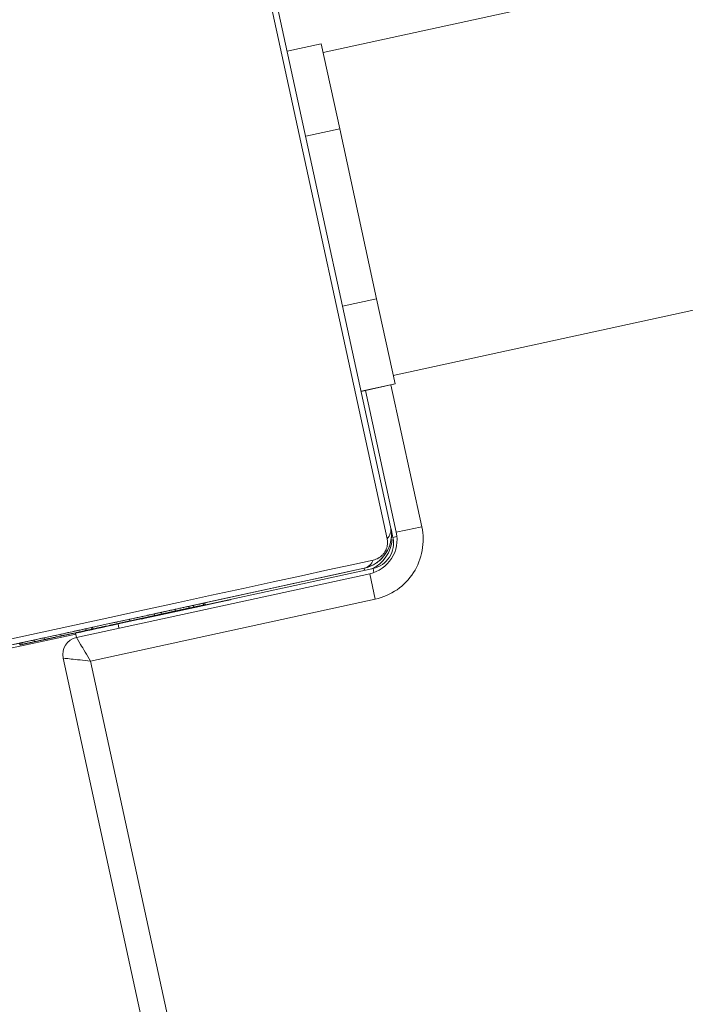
# Model space of a CAD drawing. Header units: inches. Extents: x -433 to 341, y -109 to 237.
# Tile 322 of 335: x 91.6139 to 91.6904, y 19.3958 to 19.509. Entities that reach past the tile are written whole.
import ezdxf

# ---------------------------------------------------------------- set-up
doc = ezdxf.new("R2010")
doc.units = ezdxf.units.IN
doc.header["$MEASUREMENT"] = 0
doc.layers.add('1_projektowane', color=7, linetype='Continuous', lineweight=5)
doc.layers.add('urzadzenie', color=7, linetype='Continuous', lineweight=5)

# ---------------------------------------------------------------- blocks, each defined once
blk = doc.blocks.new('ddddd')
at = {"layer": 'urzadzenie', "color": 7, "linetype": 'Continuous'}
for p, q in [((74.41774992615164, -7.187365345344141), (74.41774992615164, -7.82936534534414)), ((74.45574992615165, -7.82936534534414), (74.45574992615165, -7.187365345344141)), ((74.41673575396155, -7.829365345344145), (74.41673575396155, -7.833365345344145)), ((74.41673575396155, -7.829365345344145), (74.4267329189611, -7.829365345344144)), ((74.4267329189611, -7.829365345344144), (74.4267329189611, -7.833365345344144)), ((74.4267329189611, -7.829365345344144), (74.44673291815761, -7.829365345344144)), ((74.44673291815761, -7.829365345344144), (74.44673291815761, -7.833365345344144)), ((74.44673291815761, -7.829365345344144), (74.45673575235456, -7.829365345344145)), ((74.45673575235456, -7.829365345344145), (74.45673575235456, -7.833365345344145)), ((74.45673575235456, -7.829365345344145), (74.45676409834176, -7.829365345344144)), ((74.45676409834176, -7.829365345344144), (74.45676409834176, -7.833365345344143)), ((74.45676409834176, -7.829865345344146), (74.47344834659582, -7.829865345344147)), ((74.40070316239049, -7.833365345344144), (74.4727031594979, -7.833365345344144)), ((74.47344919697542, -7.832865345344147), (74.45676409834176, -7.832865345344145)), ((74.47395061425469, -7.833365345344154), (74.47295061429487, -7.833365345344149)), ((74.47395061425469, -7.833365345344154), (74.47395061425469, -7.832896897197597)), ((74.47394429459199, -7.834055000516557), (74.39946153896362, -7.834055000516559)), ((74.47695061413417, -7.836365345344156), (74.47695061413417, -7.866365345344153)), ((74.47695061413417, -7.836365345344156), (74.47741782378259, -7.836365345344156)), ((74.47744919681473, -7.871365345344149), (74.47744919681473, -7.836865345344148)), ((74.47744919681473, -7.836865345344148), (74.48044834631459, -7.836865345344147)), ((74.48044834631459, -7.836865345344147), (74.48044834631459, -7.870365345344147)), ((74.47671024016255, -7.837365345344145), (74.4767031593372, -7.837365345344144)), ((74.47671024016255, -7.837365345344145), (74.47671024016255, -7.856095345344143)), ((74.47671024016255, -7.837365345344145), (74.47695061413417, -7.837365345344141)), ((74.47690444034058, -7.856312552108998), (74.47670444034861, -7.856312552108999)), ((74.47690464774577, -7.856095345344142), (74.4767046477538, -7.856095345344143)), ((74.47690665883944, -7.85856259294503), (74.47690484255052, -7.856227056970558)), ((74.47690428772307, -7.857449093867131), (74.47670428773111, -7.857449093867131)), ((74.47690106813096, -7.857979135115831), (74.47670106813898, -7.85797913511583)), ((74.47671024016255, -7.85797913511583), (74.47671024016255, -7.858133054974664)), ((74.4769035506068, -7.858133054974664), (74.47690212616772, -7.858133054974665)), ((74.4767006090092, -7.859592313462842), (74.47670060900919, -7.859605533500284)), ((74.47690060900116, -7.859592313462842), (74.4767006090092, -7.859592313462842)), ((74.47690060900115, -7.859605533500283), (74.47670060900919, -7.859605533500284)), ((74.47690060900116, -7.859592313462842), (74.47690060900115, -7.859605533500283)), ((74.47690465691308, -7.858964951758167), (74.476905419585, -7.859883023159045)), ((74.476905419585, -7.859883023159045), (74.47690467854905, -7.86097978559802)), ((74.47690106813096, -7.861203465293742), (74.476701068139, -7.861203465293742)), ((74.47690219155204, -7.862019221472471), (74.4767021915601, -7.862019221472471)), ((74.47690212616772, -7.861049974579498), (74.4769035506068, -7.861049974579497)), ((74.4769034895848, -7.862019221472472), (74.47690219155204, -7.862019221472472)), ((74.47690489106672, -7.863827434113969), (74.47690649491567, -7.861179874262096)), ((74.47690665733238, -7.861813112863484), (74.47690611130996, -7.861813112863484)), ((74.47690660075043, -7.863058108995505), (74.47690535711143, -7.863058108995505)), ((74.4769066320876, -7.862348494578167), (74.47690578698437, -7.862348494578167)), ((74.47690166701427, -7.864976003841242), (74.47670166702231, -7.864976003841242)), ((74.47690612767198, -7.864901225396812), (74.47690470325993, -7.864901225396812)), ((74.47695061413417, -7.866365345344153), (74.47744919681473, -7.866365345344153)), ((74.47690284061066, -7.869300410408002), (74.4767028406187, -7.869300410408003)), ((74.47670425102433, -7.869300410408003), (74.47670424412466, -7.869487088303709)), ((74.47670424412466, -7.869487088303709), (74.47670428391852, -7.870086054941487)), ((74.47690424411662, -7.869487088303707), (74.47670424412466, -7.869487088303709)), ((74.47690263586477, -7.870086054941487), (74.47670263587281, -7.870086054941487)), ((74.4769035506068, -7.870086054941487), (74.47690263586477, -7.870086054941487)), ((74.48044834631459, -7.870365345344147), (75.12344832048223, -7.870365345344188)), ((74.47744919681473, -7.871365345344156), (74.47695203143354, -7.871365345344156)), ((74.47704756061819, -7.90936534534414), (74.47704756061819, -7.871365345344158)), ((74.47690166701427, -7.873042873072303), (74.47670166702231, -7.873042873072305)), ((74.47690273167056, -7.873002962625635), (74.4769035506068, -7.873002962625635)), ((75.12444917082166, -7.873365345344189), (74.47944919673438, -7.873365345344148)), ((74.47690187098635, -7.875002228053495), (74.47670187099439, -7.875002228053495)), ((74.4769035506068, -7.874726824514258), (74.47690273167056, -7.874726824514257)), ((74.47690478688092, -7.874934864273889), (74.47690478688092, -7.874942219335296)), ((74.47690486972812, -7.874935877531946), (74.47690478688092, -7.874934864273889)), ((74.47690534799, -7.874934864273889), (74.47690478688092, -7.874934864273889)), ((74.47690516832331, -7.874938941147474), (74.47690512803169, -7.874938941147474)), ((74.47690544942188, -7.874935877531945), (74.47690544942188, -7.874941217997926)), ((74.4769017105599, -7.87619306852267), (74.47670171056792, -7.876193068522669)), ((74.47690428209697, -7.876374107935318), (74.47690428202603, -7.876421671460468)), ((74.47690212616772, -7.87764374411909), (74.47670212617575, -7.877643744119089)), ((74.4769047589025, -7.877877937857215), (74.47670475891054, -7.877877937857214)), ((74.47690482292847, -7.877879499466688), (74.4767048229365, -7.877879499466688)), ((74.47671024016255, -7.877643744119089), (74.47671024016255, -7.878823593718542)), ((74.47690212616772, -7.87764374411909), (74.4769035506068, -7.877643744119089)), ((74.47690537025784, -7.877886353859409), (74.4769055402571, -7.877883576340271)), ((74.4769055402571, -7.877883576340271), (74.47690554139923, -7.877846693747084)), ((74.47690554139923, -7.877846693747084), (74.47690554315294, -7.877883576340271)), ((74.47690554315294, -7.877883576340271), (74.47690565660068, -7.877882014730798)), ((74.47690638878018, -7.876879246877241), (74.47690641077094, -7.876788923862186)), ((74.47690499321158, -7.877889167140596), (74.47670499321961, -7.877889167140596))]:
    blk.add_line(p, q, dxfattribs=at)
at = {"layer": 'urzadzenie', "color": 7, "linetype": 'Continuous', "flags": 128}
for points in [[(74.47601326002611, -7.910606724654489), (74.47601232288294, -7.908080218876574), (74.47601145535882, -7.905261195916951), (74.47601066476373, -7.902173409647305), (74.47600995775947, -7.898842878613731), (74.47600934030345, -7.895297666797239), (74.47600881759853, -7.891567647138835), (74.47600839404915, -7.887684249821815), (74.47600807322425, -7.883680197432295), (74.47600785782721, -7.879589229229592), (74.47600774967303, -7.875445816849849), (74.47600774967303, -7.871284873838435), (74.47600785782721, -7.867141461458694), (74.47600807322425, -7.863050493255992), (74.47600839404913, -7.859046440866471), (74.47600881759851, -7.85516304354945), (74.47600934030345, -7.851433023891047), (74.47600995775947, -7.847887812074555), (74.47601066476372, -7.844557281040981), (74.4760114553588, -7.841469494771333), (74.47601232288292, -7.838650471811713), (74.47601326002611, -7.836123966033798)], [(74.4767031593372, -7.837365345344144), (74.47670225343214, -7.839807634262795), (74.47670141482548, -7.842532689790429), (74.47670065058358, -7.845517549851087), (74.47669996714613, -7.848737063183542), (74.47669937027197, -7.852164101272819), (74.47669886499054, -7.855769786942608), (74.47669845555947, -7.859523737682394), (74.47669814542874, -7.863394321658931), (74.47669793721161, -7.867348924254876), (74.47669783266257, -7.871354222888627), (74.47669783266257, -7.87537646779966), (74.47669793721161, -7.879381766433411), (74.47669814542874, -7.883336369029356), (74.47669845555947, -7.887206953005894), (74.47669886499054, -7.890960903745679), (74.47669937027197, -7.89456658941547), (74.47669996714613, -7.897993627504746), (74.47670065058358, -7.901213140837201), (74.47670141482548, -7.90419800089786), (74.47670225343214, -7.906923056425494), (74.4767031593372, -7.909365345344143)], [(74.47697146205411, -7.863385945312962), (74.47697095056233, -7.862416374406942), (74.47697058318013, -7.860830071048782), (74.47697041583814, -7.858868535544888), (74.47697047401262, -7.856830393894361), (74.47697074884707, -7.855025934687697), (74.47697119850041, -7.853729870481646), (74.47697175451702, -7.853139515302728), (74.4769723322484, -7.85334474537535), (74.47697284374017, -7.85431431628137), (74.47697321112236, -7.855900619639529), (74.47697337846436, -7.857862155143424), (74.47697332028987, -7.85990029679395), (74.47697304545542, -7.861704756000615), (74.47697259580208, -7.863000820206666), (74.47697203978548, -7.863591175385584), (74.47697146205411, -7.863385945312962)]]:
    blk.add_lwpolyline(points, dxfattribs=at)
at = {"layer": 'urzadzenie', "color": 7, "linetype": 'Continuous'}
for centre, radius, start, end in [((77.11932613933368, -7.830615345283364), 2.645877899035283, 179.9837589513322, 180.0487231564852), ((74.4734483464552, -7.836865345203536), 0.006999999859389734, 359.999998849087, 89.99999884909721), ((74.47265966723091, -7.834905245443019), 0.001540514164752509, 33.49902691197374, 88.3821930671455), ((74.47271024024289, -7.837365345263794), 0.003999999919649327, 359.9999988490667, 89.99999884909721), ((74.47304756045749, -7.83736534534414), 0.004000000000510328, 86.76957645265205, 90), ((74.47344919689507, -7.836865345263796), 0.003999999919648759, 359.9999988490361, 89.99999884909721), ((74.47395061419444, -7.83636534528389), 0.002999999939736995, 359.9999988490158, 89.99999884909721), ((74.47304756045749, -7.83736534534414), 0.004000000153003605, 12.64022244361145, 74.0134360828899), ((74.47516254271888, -7.837409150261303), 0.001541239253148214, 1.628673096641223, 56.49775488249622), ((78.88674694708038, -7.867615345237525), 4.409796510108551, 179.9837589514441, 180.0487231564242), ((74.47944919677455, -7.87136534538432), 0.001999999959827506, 179.9999988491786, 269.9999988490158)]:
    blk.add_arc(centre, radius, start, end, dxfattribs=at)
for major_axis, ratio, start_param, end_param in [((0.002999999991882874, 0.0009999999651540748), 8.503796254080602e-05, 1.571051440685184, 3.141847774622), ((0.001000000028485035, 0.002999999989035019), 0.0002551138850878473, 1.570881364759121, 3.141677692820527)]:
    blk.add_ellipse((74.4804491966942, -7.870365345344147), major_axis=major_axis, ratio=ratio, start_param=start_param, end_param=end_param, dxfattribs=at)
for points, knots in [([(74.4727031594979, -7.833365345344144), (74.4729728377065, -7.833380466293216), (74.47353734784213, -7.833412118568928), (74.4743446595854, -7.833684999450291), (74.47500811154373, -7.83407447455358), (74.4754911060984, -7.834477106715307), (74.47591618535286, -7.834951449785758), (74.47626335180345, -7.835502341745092), (74.47661999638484, -7.836339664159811), (74.47666911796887, -7.836945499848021), (74.4767031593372, -7.837365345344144)], [0, 0, 0, 0, 0.1431008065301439, 0.299549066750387, 0.4053792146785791, 0.4896584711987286, 0.5746221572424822, 0.6831315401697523, 0.7804094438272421, 1, 1, 1, 1]), ([(74.47601326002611, -7.836123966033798), (74.47599924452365, -7.835915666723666), (74.47597974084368, -7.835625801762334), (74.47579448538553, -7.83517657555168), (74.47561407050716, -7.834884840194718), (74.47538579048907, -7.834628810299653), (74.47512582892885, -7.834413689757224), (74.47476710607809, -7.834207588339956), (74.47435204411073, -7.834076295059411), (74.47408091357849, -7.834062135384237), (74.47394429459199, -7.834055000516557)], [0, 0, 0, 0, 0.2449958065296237, 0.3409310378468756, 0.4376394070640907, 0.5085807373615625, 0.5795476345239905, 0.6755983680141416, 0.8365384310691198, 1, 1, 1, 1]), ([(74.47670444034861, -7.856312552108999), (74.47670441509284, -7.856387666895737), (74.47670436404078, -7.856539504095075), (74.47670430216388, -7.856928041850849), (74.4767042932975, -7.857248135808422), (74.47670428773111, -7.857449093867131)], [0, 0, 0, 0, 0.267072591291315, 0.5398611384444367, 1, 1, 1, 1]), ([(74.4767046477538, -7.856095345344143), (74.47670460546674, -7.856105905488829), (74.47670453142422, -7.85612439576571), (74.47670446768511, -7.856256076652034), (74.47670444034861, -7.856312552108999)], [0, 0, 0, 0, 0.5711187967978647, 1, 1, 1, 1]), ([(74.47690444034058, -7.856312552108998), (74.4769044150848, -7.856387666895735), (74.47690436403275, -7.856539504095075), (74.47690430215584, -7.856928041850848), (74.47690429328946, -7.857248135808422), (74.47690428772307, -7.857449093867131)], [0, 0, 0, 0, 0.2670725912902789, 0.5398611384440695, 0.9999999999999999, 0.9999999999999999, 0.9999999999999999, 0.9999999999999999]), ([(74.47690464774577, -7.856095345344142), (74.4769046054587, -7.856105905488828), (74.47690453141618, -7.856124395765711), (74.47690446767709, -7.856256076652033), (74.47690444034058, -7.856312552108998)], [0, 0, 0, 0, 0.5711187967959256, 1, 1, 1, 1]), ([(74.47690484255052, -7.856227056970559), (74.4769048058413, -7.856184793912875), (74.4769047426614, -7.856112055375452), (74.4769046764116, -7.856100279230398), (74.47690464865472, -7.856095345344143)], [0, 0, 0, 0, 0.5810270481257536, 1, 1, 1, 1]), ([(74.47670428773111, -7.857449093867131), (74.47670428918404, -7.857609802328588), (74.47670429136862, -7.857851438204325), (74.47670432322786, -7.858062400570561), (74.476704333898, -7.858133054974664)], [0, 0, 0, 0, 0.6650852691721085, 0.9999999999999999, 0.9999999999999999, 0.9999999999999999, 0.9999999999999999]), ([(74.47690428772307, -7.857449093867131), (74.47690429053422, -7.857607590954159), (74.47690429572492, -7.85790025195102), (74.47690434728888, -7.858285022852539), (74.4769044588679, -7.858700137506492), (74.47690457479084, -7.858855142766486), (74.47690465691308, -7.858964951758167)], [0, 0, 0, 0, 0.2187593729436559, 0.4039338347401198, 0.5777341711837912, 1, 1, 1, 1]), ([(74.47670106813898, -7.85797913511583), (74.47670099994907, -7.85801034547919), (74.47670086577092, -7.858071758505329), (74.47670071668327, -7.858502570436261), (74.4767006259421, -7.859028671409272), (74.47670061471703, -7.859402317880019), (74.4767006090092, -7.859592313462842)], [0, 0, 0, 0, 0.2836137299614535, 0.5580703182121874, 0.7752830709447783, 1, 1, 1, 1]), ([(74.47690106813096, -7.857979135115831), (74.47690099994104, -7.85801034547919), (74.47690086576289, -7.858071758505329), (74.47690071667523, -7.85850257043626), (74.47690062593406, -7.859028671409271), (74.476900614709, -7.859402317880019), (74.47690060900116, -7.859592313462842)], [0, 0, 0, 0, 0.283613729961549, 0.5580703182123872, 0.7752830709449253, 0.9999999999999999, 0.9999999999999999, 0.9999999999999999, 0.9999999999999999]), ([(74.47690152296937, -7.85959895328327), (74.47690151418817, -7.859357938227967), (74.476901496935, -7.858884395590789), (74.47690137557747, -7.858357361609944), (74.4769012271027, -7.85803704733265), (74.47690112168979, -7.857998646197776), (74.47690106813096, -7.857979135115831)], [0, 0, 0, 0, 0.2847488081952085, 0.5594700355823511, 0.7761728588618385, 1, 1, 1, 1]), ([(74.47690212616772, -7.858133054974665), (74.47690206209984, -7.858156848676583), (74.47690193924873, -7.858202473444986), (74.47690180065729, -7.858585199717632), (74.47690172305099, -7.859074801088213), (74.47690171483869, -7.859419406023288), (74.4769017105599, -7.85959895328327)], [0, 0, 0, 0, 0.2898742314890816, 0.5558380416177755, 0.7685811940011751, 1, 1, 1, 1]), ([(74.47690396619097, -7.859583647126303), (74.47690395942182, -7.859359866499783), (74.4769039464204, -7.858930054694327), (74.47690383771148, -7.858446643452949), (74.47690369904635, -7.858176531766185), (74.47690360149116, -7.858147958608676), (74.4769035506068, -7.858133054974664)], [0, 0, 0, 0, 0.2884542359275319, 0.5540293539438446, 0.7673836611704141, 1, 1, 1, 1]), ([(74.47690744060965, -7.861921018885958), (74.47690743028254, -7.86150593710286), (74.47690741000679, -7.860690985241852), (74.47690721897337, -7.859703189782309), (74.47690695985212, -7.859003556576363), (74.47690676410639, -7.858716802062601), (74.47690665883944, -7.85856259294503)], [0, 0, 0, 0, 0.2647721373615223, 0.5198410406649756, 0.7417830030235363, 1, 1, 1, 1]), ([(74.47670060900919, -7.859605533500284), (74.47670061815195, -7.859843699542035), (74.47670063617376, -7.860313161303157), (74.4767007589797, -7.860832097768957), (74.47670090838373, -7.861146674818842), (74.47670101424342, -7.861184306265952), (74.476701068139, -7.861203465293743)], [0, 0, 0, 0, 0.2822600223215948, 0.5563777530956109, 0.7741417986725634, 1, 1, 1, 1]), ([(74.47690060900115, -7.859605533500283), (74.47690061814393, -7.859843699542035), (74.47690063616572, -7.860313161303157), (74.47690075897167, -7.860832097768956), (74.4769009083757, -7.861146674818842), (74.47690101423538, -7.861184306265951), (74.47690106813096, -7.861203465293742)], [0, 0, 0, 0, 0.2822600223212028, 0.5563777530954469, 0.774141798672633, 1, 1, 1, 1]), ([(74.47690106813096, -7.861203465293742), (74.47690113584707, -7.861172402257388), (74.47690126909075, -7.861111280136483), (74.47690141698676, -7.860682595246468), (74.47690150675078, -7.860159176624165), (74.47690151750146, -7.85978782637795), (74.47690152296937, -7.85959895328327)], [0, 0, 0, 0, 0.2835684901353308, 0.5579720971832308, 0.7751794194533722, 1, 1, 1, 1]), ([(74.4769017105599, -7.859598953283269), (74.47690171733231, -7.859822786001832), (74.47690173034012, -7.860252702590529), (74.47690183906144, -7.860736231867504), (74.47690197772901, -7.861006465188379), (74.47690207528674, -7.861035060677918), (74.47690212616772, -7.861049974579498)], [0, 0, 0, 0, 0.2884802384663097, 0.5540853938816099, 0.7674344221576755, 1, 1, 1, 1]), ([(74.4769035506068, -7.861049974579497), (74.47690361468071, -7.861026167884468), (74.47690373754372, -7.860980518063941), (74.47690387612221, -7.860597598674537), (74.47690395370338, -7.860107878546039), (74.4769039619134, -7.859763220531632), (74.47690396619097, -7.859583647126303)], [0, 0, 0, 0, 0.2898633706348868, 0.5558188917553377, 0.768573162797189, 1, 1, 1, 1]), ([(74.4767021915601, -7.862019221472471), (74.47670215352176, -7.862029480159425), (74.47670207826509, -7.862049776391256), (74.47670197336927, -7.862220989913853), (74.4767018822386, -7.862484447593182), (74.47670177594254, -7.862979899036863), (74.47670168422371, -7.863827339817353), (74.4767016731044, -7.864569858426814), (74.47670166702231, -7.864976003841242)], [0, 0, 0, 0, 0.1038876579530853, 0.2055358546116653, 0.3108537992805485, 0.4242980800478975, 0.6851005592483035, 0.9999999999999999, 0.9999999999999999, 0.9999999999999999, 0.9999999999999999]), ([(74.47670454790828, -7.861203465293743), (74.47670453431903, -7.861225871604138), (74.47670447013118, -7.861331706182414), (74.47670437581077, -7.861577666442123), (74.47670433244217, -7.861887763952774), (74.4767043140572, -7.862019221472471)], [0, 0, 0, 0, 0.1339868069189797, 0.6328769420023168, 1, 1, 1, 1]), ([(74.47690219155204, -7.862019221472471), (74.47690215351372, -7.862029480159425), (74.47690207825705, -7.862049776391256), (74.47690197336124, -7.862220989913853), (74.47690188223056, -7.862484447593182), (74.47690177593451, -7.862979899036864), (74.47690168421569, -7.863827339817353), (74.47690167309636, -7.864569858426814), (74.47690166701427, -7.864976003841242)], [0, 0, 0, 0, 0.1038876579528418, 0.2055358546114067, 0.3108537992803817, 0.4242980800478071, 0.6851005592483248, 0.9999999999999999, 0.9999999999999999, 0.9999999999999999, 0.9999999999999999]), ([(74.47690254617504, -7.863239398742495), (74.47690253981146, -7.863054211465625), (74.47690252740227, -7.862693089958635), (74.47690243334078, -7.862292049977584), (74.47690231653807, -7.862058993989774), (74.47690223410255, -7.862032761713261), (74.47690219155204, -7.862019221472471)], [0, 0, 0, 0, 0.2834946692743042, 0.5528242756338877, 0.7691825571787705, 1, 1, 1, 1]), ([(74.4769034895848, -7.862019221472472), (74.47690343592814, -7.862040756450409), (74.47690333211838, -7.862082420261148), (74.47690321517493, -7.862403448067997), (74.47690314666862, -7.862807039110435), (74.47690313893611, -7.863092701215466), (74.47690313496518, -7.863239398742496)], [0, 0, 0, 0, 0.2899448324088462, 0.5609574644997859, 0.7745362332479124, 0.9999999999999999, 0.9999999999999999, 0.9999999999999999, 0.9999999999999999]), ([(74.47690400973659, -7.865052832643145), (74.47690400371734, -7.864636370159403), (74.47690399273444, -7.863876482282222), (74.47690390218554, -7.863007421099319), (74.47690379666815, -7.862497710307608), (74.47690370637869, -7.862227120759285), (74.4769036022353, -7.862050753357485), (74.47690352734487, -7.862029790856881), (74.4769034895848, -7.862019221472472)], [0, 0, 0, 0, 0.3183245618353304, 0.5808229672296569, 0.6941031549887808, 0.7984599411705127, 0.8983826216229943, 1, 1, 1, 1]), ([(74.47690467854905, -7.86097978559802), (74.47690462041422, -7.86106958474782), (74.47690451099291, -7.861238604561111), (74.47690437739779, -7.86158320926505), (74.47690429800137, -7.86205202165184), (74.47690429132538, -7.862386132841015), (74.47690428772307, -7.862566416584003)], [0, 0, 0, 0, 0.2976084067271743, 0.5601580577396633, 0.7626647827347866, 1, 1, 1, 1]), ([(74.47690649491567, -7.861179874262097), (74.47690651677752, -7.861216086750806), (74.47690655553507, -7.861280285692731), (74.47690660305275, -7.861396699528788), (74.476906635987, -7.861521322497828), (74.47690665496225, -7.861662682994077), (74.47690665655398, -7.861763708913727), (74.47690665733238, -7.861813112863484)], [0, 0, 0, 0, 0.2806993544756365, 0.4976349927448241, 0.6686578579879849, 0.8379662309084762, 1, 1, 1, 1]), ([(74.47690665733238, -7.861813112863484), (74.4769066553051, -7.861915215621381), (74.47690665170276, -7.862096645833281), (74.47690663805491, -7.862271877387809), (74.4769066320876, -7.862348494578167)], [0, 0, 0, 0, 0.5627660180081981, 0.9999999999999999, 0.9999999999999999, 0.9999999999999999, 0.9999999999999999]), ([(74.47690695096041, -7.864339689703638), (74.47690700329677, -7.864321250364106), (74.4769071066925, -7.864284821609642), (74.47690724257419, -7.863972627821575), (74.47690735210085, -7.863474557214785), (74.47690742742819, -7.862768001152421), (74.47690743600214, -7.862217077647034), (74.47690744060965, -7.861921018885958)], [0, 0, 0, 0, 0.1662601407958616, 0.3284634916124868, 0.5014618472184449, 0.7320924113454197, 1, 1, 1, 1]), ([(74.47690428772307, -7.862566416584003), (74.4769042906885, -7.862710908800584), (74.47690429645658, -7.862991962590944), (74.47690434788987, -7.863457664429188), (74.47690442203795, -7.863685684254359), (74.47690446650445, -7.86382242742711)], [0, 0, 0, 0, 0.2975300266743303, 0.5787297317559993, 0.9999999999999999, 0.9999999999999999, 0.9999999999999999, 0.9999999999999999]), ([(74.4769066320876, -7.862348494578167), (74.47690662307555, -7.862468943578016), (74.47690660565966, -7.862701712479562), (74.4769066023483, -7.862942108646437), (74.47690660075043, -7.863058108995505)], [0, 0, 0, 0, 0.5174617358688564, 1, 1, 1, 1]), ([(74.47690660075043, -7.863058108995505), (74.4769066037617, -7.863203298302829), (74.47690660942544, -7.863476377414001), (74.47690665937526, -7.863835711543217), (74.47690673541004, -7.864113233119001), (74.47690683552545, -7.864302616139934), (74.47690691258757, -7.86432736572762), (74.4769069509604, -7.864339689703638)], [0, 0, 0, 0, 0.2184364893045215, 0.4108459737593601, 0.5904305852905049, 0.7960562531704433, 1, 1, 1, 1]), ([(74.4769024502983, -7.865206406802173), (74.47690245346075, -7.86498605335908), (74.47690245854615, -7.864631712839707), (74.47690248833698, -7.864293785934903), (74.4769024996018, -7.864166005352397)], [0, 0, 0, 0, 0.6218691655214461, 1, 1, 1, 1]), ([(74.4769024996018, -7.864166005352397), (74.47690251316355, -7.864011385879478), (74.47690253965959, -7.863709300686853), (74.47690254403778, -7.86339354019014), (74.47690254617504, -7.863239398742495)], [0, 0, 0, 0, 0.5118406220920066, 0.9999999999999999, 0.9999999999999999, 0.9999999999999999, 0.9999999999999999]), ([(74.47690313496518, -7.863239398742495), (74.47690313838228, -7.863430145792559), (74.47690314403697, -7.863745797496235), (74.47690317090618, -7.864046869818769), (74.47690318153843, -7.864166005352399)], [0, 0, 0, 0, 0.6042959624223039, 1, 1, 1, 1]), ([(74.47690318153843, -7.864166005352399), (74.47690319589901, -7.86433315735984), (74.47690322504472, -7.864672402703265), (74.4769032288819, -7.865026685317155), (74.47690323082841, -7.865206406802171)], [0, 0, 0, 0, 0.4927171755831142, 1, 1, 1, 1]), ([(74.47690446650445, -7.86382242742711), (74.47690450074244, -7.863883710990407), (74.47690457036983, -7.864008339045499), (74.47690472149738, -7.864046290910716), (74.47690482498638, -7.863912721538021), (74.47690489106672, -7.863827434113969)], [0, 0, 0, 0, 0.2591023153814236, 0.5269180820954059, 1, 1, 1, 1]), ([(74.47670166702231, -7.864976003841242), (74.47670168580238, -7.865641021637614), (74.47670172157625, -7.866907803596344), (74.47670202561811, -7.868353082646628), (74.47670241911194, -7.869169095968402), (74.47670269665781, -7.869255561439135), (74.4767028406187, -7.869300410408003)], [0, 0, 0, 0, 0.2956183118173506, 0.5631186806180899, 0.7733930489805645, 1, 1, 1, 1]), ([(74.47690166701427, -7.864976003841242), (74.47690168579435, -7.865641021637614), (74.47690172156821, -7.866907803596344), (74.47690202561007, -7.868353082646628), (74.47690241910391, -7.869169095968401), (74.47690269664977, -7.869255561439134), (74.47690284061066, -7.869300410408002)], [0, 0, 0, 0, 0.2956183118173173, 0.5631186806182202, 0.7733930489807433, 1, 1, 1, 1]), ([(74.47690284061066, -7.866383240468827), (74.47690279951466, -7.866374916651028), (74.47690272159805, -7.866359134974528), (74.47690261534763, -7.866218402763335), (74.47690252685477, -7.865985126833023), (74.47690246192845, -7.86563684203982), (74.47690245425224, -7.865352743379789), (74.4769024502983, -7.865206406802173)], [0, 0, 0, 0, 0.2140774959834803, 0.4058836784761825, 0.582752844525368, 0.7850798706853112, 1, 1, 1, 1]), ([(74.47690284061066, -7.869300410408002), (74.4769030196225, -7.86922740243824), (74.47690336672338, -7.86908584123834), (74.47690375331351, -7.867964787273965), (74.47690397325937, -7.866558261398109), (74.47690399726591, -7.865567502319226), (74.47690400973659, -7.865052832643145)], [0, 0, 0, 0, 0.2844199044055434, 0.5514853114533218, 0.7670100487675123, 1, 1, 1, 1]), ([(74.47690323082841, -7.865206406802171), (74.4769032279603, -7.865331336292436), (74.47690322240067, -7.865573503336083), (74.47690317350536, -7.865898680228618), (74.47690309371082, -7.866164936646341), (74.47690297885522, -7.866350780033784), (74.4769028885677, -7.866371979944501), (74.47690284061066, -7.866383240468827)], [0, 0, 0, 0, 0.1839658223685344, 0.356604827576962, 0.5303422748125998, 0.7505370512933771, 1, 1, 1, 1]), ([(74.47690470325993, -7.864901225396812), (74.47690463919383, -7.864925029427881), (74.47690451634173, -7.86497067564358), (74.47690437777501, -7.865353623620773), (74.4769043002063, -7.8658434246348), (74.47690429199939, -7.866188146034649), (74.47690428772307, -7.866367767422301)], [0, 0, 0, 0, 0.2898181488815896, 0.5557504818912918, 0.768518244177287, 1, 1, 1, 1]), ([(74.47690654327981, -7.866367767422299), (74.47690653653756, -7.866141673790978), (74.47690652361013, -7.865708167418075), (74.47690641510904, -7.865219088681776), (74.476906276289, -7.864945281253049), (74.47690617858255, -7.864916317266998), (74.47690612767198, -7.864901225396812)], [0, 0, 0, 0, 0.2898940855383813, 0.5558357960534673, 0.7685654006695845, 1, 1, 1, 1]), ([(74.47690428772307, -7.866367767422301), (74.47690428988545, -7.866494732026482), (74.47690429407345, -7.866740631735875), (74.47690433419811, -7.867154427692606), (74.4769043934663, -7.867376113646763), (74.47690442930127, -7.867510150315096)], [0, 0, 0, 0, 0.2967989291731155, 0.5748276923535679, 1, 1, 1, 1]), ([(74.47690639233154, -7.867533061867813), (74.47690641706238, -7.867451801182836), (74.47690646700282, -7.867287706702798), (74.4769065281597, -7.866892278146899), (74.47690653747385, -7.866569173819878), (74.47690654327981, -7.866367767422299)], [0, 0, 0, 0, 0.2698059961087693, 0.5448351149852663, 1, 1, 1, 1]), ([(74.47690442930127, -7.867510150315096), (74.47690436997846, -7.867833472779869), (74.47690425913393, -7.868437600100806), (74.47690424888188, -7.869154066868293), (74.47690424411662, -7.869487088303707)], [0, 0, 0, 0, 0.5351892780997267, 1, 1, 1, 1]), ([(74.47690658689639, -7.869487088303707), (74.4769065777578, -7.869075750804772), (74.47690656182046, -7.868358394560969), (74.47690644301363, -7.867779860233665), (74.47690639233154, -7.867533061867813)], [0, 0, 0, 0, 0.5734075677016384, 1, 1, 1, 1]), ([(74.47690541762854, -7.867833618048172), (74.47690535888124, -7.867854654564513), (74.47690524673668, -7.867894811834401), (74.47690511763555, -7.868211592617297), (74.47690504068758, -7.868618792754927), (74.47690503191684, -7.868909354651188), (74.47690502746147, -7.869056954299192)], [0, 0, 0, 0, 0.3018607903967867, 0.5762315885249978, 0.7847340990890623, 1, 1, 1, 1]), ([(74.47690580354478, -7.869056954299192), (74.4769057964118, -7.868870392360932), (74.47690578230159, -7.86850134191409), (74.47690567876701, -7.868102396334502), (74.47690555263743, -7.867872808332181), (74.47690546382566, -7.867847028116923), (74.47690541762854, -7.867833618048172)], [0, 0, 0, 0, 0.2726770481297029, 0.5394004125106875, 0.760410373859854, 1, 1, 1, 1]), ([(74.47690424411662, -7.869487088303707), (74.47690426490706, -7.870057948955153), (74.47690430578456, -7.871180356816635), (74.47690461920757, -7.872397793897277), (74.47690500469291, -7.873083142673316), (74.47690527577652, -7.873157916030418), (74.47690541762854, -7.873197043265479)], [0, 0, 0, 0, 0.2737567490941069, 0.5382517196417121, 0.7583773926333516, 1, 1, 1, 1]), ([(74.47690502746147, -7.869056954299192), (74.47690503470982, -7.869243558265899), (74.4769050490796, -7.869613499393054), (74.47690515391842, -7.870011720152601), (74.47690528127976, -7.870240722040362), (74.47690537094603, -7.870266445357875), (74.47690541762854, -7.870279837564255)], [0, 0, 0, 0, 0.2711661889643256, 0.5375851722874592, 0.7592552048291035, 1, 1, 1, 1]), ([(74.47690541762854, -7.870279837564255), (74.47690547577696, -7.870258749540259), (74.47690558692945, -7.870218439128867), (74.47690571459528, -7.869901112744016), (74.4769057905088, -7.869494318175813), (74.47690579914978, -7.869204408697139), (74.47690580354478, -7.869056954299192)], [0, 0, 0, 0, 0.3005698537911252, 0.5745485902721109, 0.7836059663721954, 1, 1, 1, 1]), ([(74.47690541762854, -7.873197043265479), (74.47690559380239, -7.873133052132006), (74.47690593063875, -7.873010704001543), (74.47690631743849, -7.872047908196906), (74.47690654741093, -7.870813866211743), (74.4769065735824, -7.869934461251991), (74.47690658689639, -7.869487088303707)], [0, 0, 0, 0, 0.3003750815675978, 0.5743034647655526, 0.7834386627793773, 1, 1, 1, 1]), ([(74.47670263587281, -7.870086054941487), (74.47670253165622, -7.870105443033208), (74.47670233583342, -7.870141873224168), (74.47670206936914, -7.870482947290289), (74.47670184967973, -7.87106476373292), (74.47670169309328, -7.871951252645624), (74.47670167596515, -7.872668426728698), (74.47670166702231, -7.873042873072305)], [0, 0, 0, 0, 0.2163819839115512, 0.4065813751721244, 0.5802028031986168, 0.7808181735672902, 1, 1, 1, 1]), ([(74.47690263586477, -7.870086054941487), (74.4769025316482, -7.870105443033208), (74.4769023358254, -7.870141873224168), (74.4769020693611, -7.870482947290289), (74.4769018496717, -7.871064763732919), (74.47690169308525, -7.871951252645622), (74.47690167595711, -7.872668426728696), (74.47690166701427, -7.873042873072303)], [0, 0, 0, 0, 0.2163819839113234, 0.4065813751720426, 0.5802028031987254, 0.7808181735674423, 1, 1, 1, 1]), ([(74.47690396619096, -7.871536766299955), (74.47690395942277, -7.871312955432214), (74.47690394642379, -7.870883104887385), (74.47690383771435, -7.870399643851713), (74.47690369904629, -7.870129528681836), (74.4769036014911, -7.870100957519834), (74.4769035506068, -7.870086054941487)], [0, 0, 0, 0, 0.28847855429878, 0.5540511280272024, 0.7673952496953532, 1, 1, 1, 1]), ([(74.4769035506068, -7.873002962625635), (74.4769036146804, -7.872979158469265), (74.47690373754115, -7.872933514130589), (74.47690387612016, -7.872550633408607), (74.47690395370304, -7.872060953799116), (74.47690396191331, -7.871716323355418), (74.47690396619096, -7.871536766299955)], [0, 0, 0, 0, 0.2898755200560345, 0.5558347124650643, 0.7685839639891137, 0.9999999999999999, 0.9999999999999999, 0.9999999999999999, 0.9999999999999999]), ([(74.47670166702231, -7.873042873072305), (74.47670167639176, -7.873467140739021), (74.4767016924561, -7.874194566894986), (74.47670181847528, -7.874764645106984), (74.47670187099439, -7.875002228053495)], [0, 0, 0, 0, 0.583244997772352, 1, 1, 1, 1]), ([(74.47690166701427, -7.873042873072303), (74.47690167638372, -7.87346714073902), (74.47690169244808, -7.874194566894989), (74.47690181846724, -7.874764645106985), (74.47690187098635, -7.875002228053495)], [0, 0, 0, 0, 0.5832449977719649, 1, 1, 1, 1]), ([(74.4769024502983, -7.873857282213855), (74.47690245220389, -7.873764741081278), (74.47690245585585, -7.873587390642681), (74.47690248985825, -7.873348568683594), (74.4769025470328, -7.873155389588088), (74.47690263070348, -7.873024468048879), (74.47690269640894, -7.873010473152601), (74.47690273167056, -7.873002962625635)], [0, 0, 0, 0, 0.187455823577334, 0.3592496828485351, 0.529878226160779, 0.7477035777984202, 1, 1, 1, 1]), ([(74.47690273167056, -7.874726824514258), (74.47690270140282, -7.874721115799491), (74.4769026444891, -7.874710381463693), (74.47690256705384, -7.874609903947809), (74.47690250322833, -7.874438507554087), (74.47690245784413, -7.874177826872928), (74.47690245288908, -7.87396733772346), (74.4769024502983, -7.873857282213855)], [0, 0, 0, 0, 0.215160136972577, 0.4045746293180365, 0.5780430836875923, 0.7793773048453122, 1, 1, 1, 1]), ([(74.47690587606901, -7.874394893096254), (74.47690586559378, -7.874488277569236), (74.47690585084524, -7.874619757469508), (74.47690581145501, -7.874750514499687), (74.47690578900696, -7.874791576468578), (74.47690577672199, -7.874814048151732)], [0, 0, 0, 0, 0.5260233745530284, 0.7406102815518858, 1, 1, 1, 1]), ([(74.47690598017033, -7.873804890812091), (74.47690595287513, -7.873918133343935), (74.47690590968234, -7.874097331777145), (74.47690588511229, -7.874314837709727), (74.47690587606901, -7.874394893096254)], [0, 0, 0, 0, 0.6319392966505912, 1, 1, 1, 1]), ([(74.4769062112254, -7.873544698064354), (74.47690616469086, -7.873549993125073), (74.47690608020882, -7.873559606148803), (74.47690601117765, -7.873728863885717), (74.47690598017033, -7.873804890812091)], [0, 0, 0, 0, 0.5508215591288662, 1, 1, 1, 1]), ([(74.47690646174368, -7.873890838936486), (74.47690641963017, -7.873781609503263), (74.47690634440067, -7.873586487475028), (74.47690625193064, -7.873557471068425), (74.4769062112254, -7.873544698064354)], [0, 0, 0, 0, 0.559800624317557, 1, 1, 1, 1]), ([(74.47690659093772, -7.875073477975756), (74.47690658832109, -7.874916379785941), (74.47690658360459, -7.874633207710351), (74.47690654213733, -7.874215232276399), (74.47690649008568, -7.874005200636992), (74.47690646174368, -7.873890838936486)], [0, 0, 0, 0, 0.3620792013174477, 0.6526537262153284, 1, 1, 1, 1]), ([(74.47670187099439, -7.875002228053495), (74.47670184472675, -7.875084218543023), (74.47670179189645, -7.875249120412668), (74.47670172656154, -7.8756531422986), (74.47670171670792, -7.875985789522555), (74.47670171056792, -7.876193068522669)], [0, 0, 0, 0, 0.2715057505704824, 0.5460609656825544, 1, 1, 1, 1]), ([(74.47690187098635, -7.875002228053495), (74.47690184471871, -7.875084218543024), (74.47690179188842, -7.875249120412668), (74.47690172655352, -7.8756531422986), (74.47690171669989, -7.875985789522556), (74.4769017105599, -7.876193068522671)], [0, 0, 0, 0, 0.2715057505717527, 0.5460609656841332, 1, 1, 1, 1]), ([(74.47690396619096, -7.876177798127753), (74.47690395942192, -7.875953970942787), (74.47690394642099, -7.875524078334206), (74.47690383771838, -7.875040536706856), (74.47690369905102, -7.874770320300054), (74.47690360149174, -7.874741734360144), (74.4769035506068, -7.874726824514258)], [0, 0, 0, 0, 0.2884801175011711, 0.5540679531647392, 0.7674108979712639, 0.9999999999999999, 0.9999999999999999, 0.9999999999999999, 0.9999999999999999]), ([(74.47690441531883, -7.875330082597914), (74.4769043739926, -7.875494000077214), (74.4769042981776, -7.875794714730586), (74.47690428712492, -7.876192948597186), (74.47690428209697, -7.876374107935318)], [0, 0, 0, 0, 0.5450930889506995, 1, 1, 1, 1]), ([(74.47690475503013, -7.874943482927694), (74.47690468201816, -7.87496156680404), (74.47690455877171, -7.874992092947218), (74.47690445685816, -7.875232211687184), (74.47690441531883, -7.875330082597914)], [0, 0, 0, 0, 0.5924061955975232, 0.9999999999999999, 0.9999999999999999, 0.9999999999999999, 0.9999999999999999]), ([(74.47690478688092, -7.874942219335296), (74.47690478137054, -7.874942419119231), (74.47690477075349, -7.874942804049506), (74.47690476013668, -7.874943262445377), (74.47690475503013, -7.874943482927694)], [0, 0, 0, 0, 0.519013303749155, 0.9999999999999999, 0.9999999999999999, 0.9999999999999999, 0.9999999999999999]), ([(74.47690512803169, -7.874938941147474), (74.47690506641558, -7.874938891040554), (74.4769049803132, -7.874938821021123), (74.47690489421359, -7.874936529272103), (74.47690486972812, -7.874935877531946)], [0, 0, 0, 0, 0.7156145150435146, 0.9999999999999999, 0.9999999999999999, 0.9999999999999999, 0.9999999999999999]), ([(74.47690534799, -7.874934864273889), (74.47690530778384, -7.874934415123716), (74.47690524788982, -7.874933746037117), (74.47690518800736, -7.874937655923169), (74.47690516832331, -7.874938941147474)], [0, 0, 0, 0, 0.6712885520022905, 1, 1, 1, 1]), ([(74.47690544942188, -7.874941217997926), (74.47690543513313, -7.874938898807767), (74.47690540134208, -7.874933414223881), (74.4769053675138, -7.874934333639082), (74.47690534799, -7.874934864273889)], [0, 0, 0, 0, 0.4228561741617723, 1, 1, 1, 1]), ([(74.47690577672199, -7.874814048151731), (74.4769057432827, -7.874847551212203), (74.47690567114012, -7.874919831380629), (74.47690556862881, -7.874933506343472), (74.47690549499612, -7.874938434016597), (74.47690545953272, -7.874936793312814), (74.47690545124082, -7.874936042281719), (74.47690544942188, -7.874935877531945)], [0, 0, 0, 0, 0.3143887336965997, 0.6782685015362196, 0.9247394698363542, 0.9834904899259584, 1, 1, 1, 1]), ([(74.47690655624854, -7.875914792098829), (74.47690656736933, -7.875752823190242), (74.47690658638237, -7.875475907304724), (74.47690658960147, -7.87519152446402), (74.47690659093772, -7.875073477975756)], [0, 0, 0, 0, 0.5849029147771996, 1, 1, 1, 1]), ([(74.47670171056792, -7.876193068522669), (74.47670171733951, -7.87641687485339), (74.47670173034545, -7.876846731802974), (74.47670183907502, -7.877330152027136), (74.4767019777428, -7.87760026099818), (74.47670207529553, -7.877628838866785), (74.47670212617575, -7.877643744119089)], [0, 0, 0, 0, 0.2884731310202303, 0.5540601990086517, 0.7674128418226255, 1, 1, 1, 1]), ([(74.4769017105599, -7.87619306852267), (74.47690171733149, -7.87641687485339), (74.47690173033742, -7.876846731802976), (74.476901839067, -7.877330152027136), (74.47690197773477, -7.877600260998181), (74.47690207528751, -7.877628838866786), (74.47690212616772, -7.87764374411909)], [0, 0, 0, 0, 0.2884731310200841, 0.5540601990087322, 0.7674128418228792, 1, 1, 1, 1]), ([(74.4769035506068, -7.877643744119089), (74.47690361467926, -7.877619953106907), (74.4769037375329, -7.877574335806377), (74.47690387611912, -7.877191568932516), (74.47690395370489, -7.876701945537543), (74.47690396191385, -7.876357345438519), (74.47690396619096, -7.876177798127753)], [0, 0, 0, 0, 0.289891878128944, 0.5558437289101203, 0.7685808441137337, 0.9999999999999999, 0.9999999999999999, 0.9999999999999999, 0.9999999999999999]), ([(74.47690428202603, -7.876421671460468), (74.47690428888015, -7.876653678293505), (74.47690430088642, -7.877060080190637), (74.47690437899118, -7.877356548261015), (74.47690441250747, -7.877483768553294)], [0, 0, 0, 0, 0.5708802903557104, 0.9999999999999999, 0.9999999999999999, 0.9999999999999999, 0.9999999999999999]), ([(74.47690641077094, -7.876788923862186), (74.47690644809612, -7.876634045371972), (74.4769065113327, -7.876371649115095), (74.47690654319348, -7.876047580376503), (74.47690655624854, -7.875914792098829)], [0, 0, 0, 0, 0.5902465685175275, 1, 1, 1, 1]), ([(74.47670450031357, -7.877643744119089), (74.47670452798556, -7.87770173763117), (74.47670460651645, -7.877866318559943), (74.4767046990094, -7.877873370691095), (74.47670475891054, -7.877877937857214)], [0, 0, 0, 0, 0.3523707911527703, 1, 1, 1, 1]), ([(74.47670475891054, -7.877877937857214), (74.47670477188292, -7.87787820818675), (74.47670479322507, -7.87787865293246), (74.47670481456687, -7.877879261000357), (74.4767048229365, -7.877879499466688)], [0, 0, 0, 0, 0.6078294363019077, 1, 1, 1, 1]), ([(74.47690441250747, -7.877483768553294), (74.47690446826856, -7.877608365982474), (74.47690457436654, -7.877845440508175), (74.47690469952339, -7.877867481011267), (74.4769047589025, -7.877877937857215)], [0, 0, 0, 0, 0.5255622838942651, 1, 1, 1, 1]), ([(74.4769047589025, -7.877877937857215), (74.47690477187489, -7.87787820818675), (74.47690479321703, -7.877878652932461), (74.47690481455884, -7.877879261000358), (74.47690482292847, -7.877879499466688)], [0, 0, 0, 0, 0.6078294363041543, 1, 1, 1, 1]), ([(74.47690482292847, -7.877879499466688), (74.47690484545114, -7.877882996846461), (74.476904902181, -7.877891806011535), (74.4769049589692, -7.877890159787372), (74.47690499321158, -7.877889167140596)], [0, 0, 0, 0, 0.3970160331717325, 1, 1, 1, 1]), ([(74.47690565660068, -7.877882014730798), (74.47690578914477, -7.877838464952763), (74.47690604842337, -7.877753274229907), (74.4769062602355, -7.877220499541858), (74.47690636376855, -7.87696008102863)], [0, 0, 0, 0, 0.5112032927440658, 1, 1, 1, 1]), ([(74.47690636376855, -7.87696008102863), (74.47690636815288, -7.876945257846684), (74.47690637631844, -7.876917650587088), (74.47690638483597, -7.876891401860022), (74.47690638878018, -7.876879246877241)], [0, 0, 0, 0, 0.5369305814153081, 1, 1, 1, 1]), ([(74.47690499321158, -7.877889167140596), (74.47690507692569, -7.877889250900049), (74.47690520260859, -7.877889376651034), (74.47690532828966, -7.877887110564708), (74.47690537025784, -7.877886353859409)], [0, 0, 0, 0, 0.6660739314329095, 1, 1, 1, 1])]:
    blk.add_open_spline(points, degree=3, knots=knots, dxfattribs=at)

msp = doc.modelspace()

# ---------------------------------------------------------------- block references
at = {"layer": '1_projektowane', "rotation": 282.26876524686}
msp.add_blockref('ddddd', (83.48572953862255, 93.8871082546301), dxfattribs=at)

doc.saveas('drawing.dxf')
